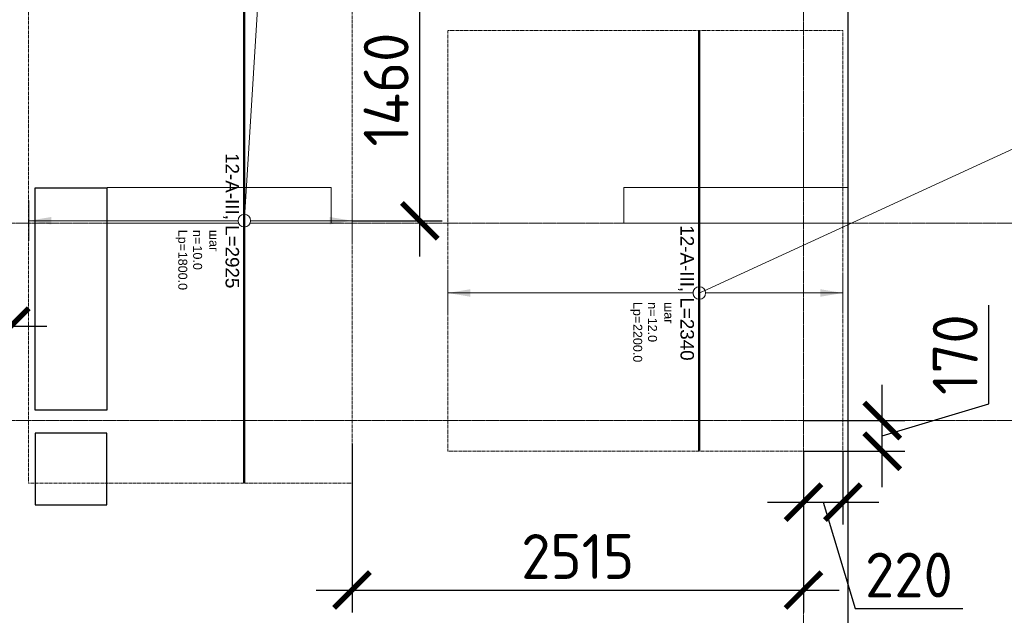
# Model space of a CAD drawing. Header units: millimetres. Extents: x -42044588 to 856694, y -806701 to 941911.
# Tile 690 of 1056: x 147711 to 153196, y -275893 to -272572. Entities that reach past the tile are written whole.
import ezdxf
from ezdxf import colors
from ezdxf.entities.mleader import LeaderData, LeaderLine
from ezdxf.enums import TextEntityAlignment as Align
from ezdxf.math import Vec2, Vec3

# ---------------------------------------------------------------- set-up
doc = ezdxf.new("R2010")
doc.units = ezdxf.units.MM
doc.set_wipeout_variables(frame=1)
for name, pattern in [('01 Штриховая _4 мм_', [6, 3.5, -2.5]), ('______5', [1100, 800, -100, 100, -100]), ('DASHED', [7, 5, -2, 0]), ('GOST2.303 4', [7, 5, -2, 0]), ('осевая', [50.8, 31.75, -6.35, 6.35, -6.35])]:
    doc.linetypes.add(name, pattern=pattern)
doc.layers.add('0 @ 100', color=7, linetype='Continuous')
for name, color, linetype, lineweight in [('907Сл Осевые', 1, 'Continuous', 0), ('АрмСтер', 2, 'Continuous', 50), ('контур распр. стерхней', 2, 'GOST2.303 4', 20), ('Оси', 40, '______5', 18), ('Перекрытие ж_бетон', 1, 'Continuous', 30), ('подоснова', 151, 'Continuous', 5), ('РАЗМЕРЫ', 1, 'Continuous', 9), ('СТЕНЫ', 3, 'Continuous', 30)]:
    doc.layers.add(name, color=color, linetype=linetype, lineweight=lineweight)
doc.layers.add('АрмСтер_атрибуты', color=2, linetype='Continuous', lineweight=0, plot=False)
doc.layers.add('Колонна_ бетон', color=7, linetype='Continuous', lineweight=50, true_color=0xb4b496)
doc.styles.add('GOST-2.304_Type-B', font='GOST_Common.ttf')
doc.styles.get("Standard").update_dxf_attribs({"font": 'arial.ttf'})
doc.styles.add('Аннотативный', font='arial.ttf')
doc.styles.add('ГОСТ', font='GOST_Common.ttf')
doc.dimstyles.new('СПДС', dxfattribs={"dimscale": 100, "dimtxt": 2.5, "dimasz": 2, "dimexe": 1.25, "dimexo": 0, "dimtad": 1, "dimdec": 0, "dimrnd": 5, "dimtxsty": 'GOST-2.304_Type-B', "dimblk": 'ARCHTICK', "dimcen": 2.5, "dimdle": 2, "dimclrd": 1, "dimclre": 1, "dimclrt": 1, "dimadec": 0, "dimazin": 2, "dimtfac": 0.75, "dimtdec": 0, "dimtmove": 1, "dimatfit": 3, "dimfxl": 0, "dimtolj": 1, "dimarcsym": 0})

# ---------------------------------------------------------------- blocks, each defined once
blk = doc.blocks.new('оси блок 2')
at = {"layer": 'Оси', "color": 16, "linetype": 'осевая', "lineweight": 0, "ltscale": 0.25, "transparency": 33554687}
for p, q in [((-38904.7, -322543), (-38904.7, -347914.1)), ((-89822.3, -332401.3), (-37238.5, -332401.3)), ((-89822.3, -333501.3), (-37238.5, -333501.3))]:
    blk.add_line(p, q, dxfattribs=at)
blk = doc.blocks.new('подложка стн 1-го этажа')
at = {"layer": 'Колонна_ бетон', "color": 252, "linetype": 'DASHED', "lineweight": 0, "ltscale": 0.5, "true_color": 0x939598, "transparency": 33554687}
for p, q in [((50963.8, 20211.8, -200), (50963.8, 20011.8, -200)), ((50963.8, 20211.8, -200), (50963.8, 20211.8, -200)), ((52213.8, 20211.8, -200), (50963.8, 20211.8, -200)), ((52213.8, 20211.8, -200), (52213.8, 20011.8, -200)), ((52213.8, 20211.8, -200), (52213.8, 20211.8, -200)), ((50963.8, 20011.8, -200), (50963.8, 20011.8, -200)), ((50963.8, 20011.8, -200), (52213.8, 20011.8, -200)), ((52213.8, 20011.8, -200), (52213.8, 20011.8, -200))]:
    blk.add_line(p, q, dxfattribs=at)
at = {"layer": 'Колонна_ бетон', "color": 252, "linetype": 'DASHED', "lineweight": 0, "ltscale": 0.5, "true_color": 0x939598, "transparency": 33554687, "elevation": -560}
blk.add_lwpolyline([(55093.9, 20211.8), (53843.9, 20211.8), (53843.9, 20011.8), (55093.9, 20011.8)], close=True, dxfattribs=at)
at = {"layer": 'СТЕНЫ', "color": 252, "linetype": 'DASHED', "lineweight": 0, "ltscale": 0.5, "true_color": 0x939598, "transparency": 33554687}
for p, q in [((53843.8, 20211.8, -200), (54843.8, 20211.8, -200)), ((53843.8, 20011.8, -200), (53843.8, 20211.8, -200)), ((53843.8, 20211.8, -200), (53843.8, 20211.8, -200)), ((54843.8, 20211.8, -200), (54843.8, 20211.8, -200)), ((53843.8, 20011.8, -200), (53843.8, 20011.8, -200)), ((53843.8, 20011.8, -200), (54843.8, 20011.8, -200)), ((54843.8, 20011.8, -200), (54843.8, 20011.8, -200))]:
    blk.add_line(p, q, dxfattribs=at)
blk = doc.blocks.new('отв +6900')
at = {"layer": 'Перекрытие ж_бетон', "color": 1}
blk.add_lwpolyline([(-223340.7, -174120.9), (-222940.7, -174120.9), (-222940.7, -175360.9), (-223340.7, -175360.9)], close=True, dxfattribs=at)
at = {"layer": 'РАЗМЕРЫ', "color": 1, "lineweight": 30}
blk.add_lwpolyline([(-222941, -175489.2), (-223340.7, -175489.2), (-223340.7, -175889.2), (-222941, -175889.2)], close=True, dxfattribs=at)
blk = doc.blocks.new('_None')
blk = doc.blocks.new('*U4870')
at = {"layer": 'РАЗМЕРЫ'}
for p, q in [((112.5, 800), (-112.5, 800)), ((112.5, -1400), (-112.5, -1400))]:
    blk.add_line(p, q, dxfattribs=at)
at = {"layer": 'РАЗМЕРЫ', "ltscale": 15}
blk.add_line((0, -1400), (0, 800), dxfattribs=at)
at = {"layer": 'РАЗМЕРЫ'}
for points in [[(0, 800), (20.9, 674.8), (-20.9, 674.8)], [(0, -1400), (20.9, -1274.8), (-20.9, -1274.8)]]:
    blk.add_solid(points, dxfattribs=at)
at = {"layer": 'АрмСтер_атрибуты', "color": 215, "ltscale": 15, "style": 'Аннотативный'}
for s, p in [('шаг', (51.4, -194.2)), ('n=', (51.4, -285.1)), ('Lр=', (50.2, -367.8))]:
    blk.add_text(s, height=50, dxfattribs=at).set_placement(p)
at = {"layer": 'АрмСтер_атрибуты', "style": 'Аннотативный', "flags": 8}
blk.add_attdef('ПОЗ', (110, 29.6), '', height=75, dxfattribs=at)
at = {"layer": 'АрмСтер_атрибуты', "color": 215, "style": 'Аннотативный'}
for tag, p, flags in [('ШАГ', (190.9, -194.2), 10), ('КОЛ', (138, -285.1), 8), ('ШИРИНА', (172.9, -367.8), 8)]:
    blk.add_attdef(tag, p, '', height=50, dxfattribs=dict(at, flags=flags))
at = {"layer": 'АрмСтер_атрибуты', "flags": 9}
for tag, p in [('МАССА', (-1033.5, -410.5)), ('ОБОЗНАЧЕНИЕ', (-1033.5, -524.4))]:
    blk.add_attdef(tag, p, '', height=75, dxfattribs=at)
at = {"linetype": 'Continuous', "lineweight": 0}
blk.add_wipeout([(35, 0), (28.3, 20.6), (10.8, 33.3), (-10.8, 33.3), (-28.3, 20.6), (-35, 0), (-28.3, -20.6), (-10.8, -33.3), (10.8, -33.3), (28.3, -20.6)], dxfattribs=at)
at = {"color": 0, "linetype": 'ByBlock', "lineweight": -2, "ltscale": 100}
blk.add_line((-1462.5, 0), (877.5, 0), dxfattribs=at)
at = {"layer": 'РАЗМЕРЫ'}
blk.add_circle((0, 0), 35, dxfattribs=at)
at = {"layer": 'АрмСтер_атрибуты', "style": 'Аннотативный', "flags": 8}
blk.add_attdef('НАИМЕНОВАНИЕ', text='', height=75, dxfattribs=at).set_placement((0, -29.3), align=Align.TOP_CENTER)
blk = doc.blocks.new('*U4864')
at = {"layer": 'РАЗМЕРЫ'}
for p, q in [((112.5, 600), (-112.5, 600)), ((112.5, -1200), (-112.5, -1200))]:
    blk.add_line(p, q, dxfattribs=at)
at = {"layer": 'РАЗМЕРЫ', "ltscale": 15}
blk.add_line((0, -1200), (0, 600), dxfattribs=at)
at = {"layer": 'РАЗМЕРЫ'}
for points in [[(0, 600), (20.9, 474.8), (-20.9, 474.8)], [(0, -1200), (20.9, -1074.8), (-20.9, -1074.8)]]:
    blk.add_solid(points, dxfattribs=at)
at = {"layer": 'АрмСтер_атрибуты', "color": 215, "ltscale": 15, "style": 'Аннотативный'}
for s, p in [('шаг', (51.4, -194.2)), ('n=', (51.4, -285.1)), ('Lр=', (50.2, -367.8))]:
    blk.add_text(s, height=50, dxfattribs=at).set_placement(p)
at = {"layer": 'АрмСтер_атрибуты', "style": 'Аннотативный', "flags": 8}
blk.add_attdef('ПОЗ', (110, 29.6), '', height=75, dxfattribs=at)
at = {"layer": 'АрмСтер_атрибуты', "color": 215, "style": 'Аннотативный'}
for tag, p, flags in [('ШАГ', (190.9, -194.2), 10), ('КОЛ', (138, -285.1), 8), ('ШИРИНА', (172.9, -367.8), 8)]:
    blk.add_attdef(tag, p, '', height=50, dxfattribs=dict(at, flags=flags))
at = {"layer": 'АрмСтер_атрибуты', "flags": 9}
for tag, p in [('МАССА', (-1033.5, -610.5)), ('ОБОЗНАЧЕНИЕ', (-1033.5, -724.4))]:
    blk.add_attdef(tag, p, '', height=75, dxfattribs=at)
at = {"linetype": 'Continuous', "lineweight": 0}
blk.add_wipeout([(35, 0), (28.3, 20.6), (10.8, 33.3), (-10.8, 33.3), (-28.3, 20.6), (-35, 0), (-28.3, -20.6), (-10.8, -33.3), (10.8, -33.3), (28.3, -20.6)], dxfattribs=at)
at = {"color": 0, "linetype": 'ByBlock', "lineweight": -2, "ltscale": 100}
blk.add_line((-1462.5, 0), (1462.5, 0), dxfattribs=at)
at = {"layer": 'РАЗМЕРЫ'}
blk.add_circle((0, 0), 35, dxfattribs=at)
at = {"layer": 'АрмСтер_атрибуты', "style": 'Аннотативный', "flags": 8}
blk.add_attdef('НАИМЕНОВАНИЕ', text='', height=75, dxfattribs=at).set_placement((0, -29.3), align=Align.TOP_CENTER)
blk = doc.blocks.new('_ArchTick')
at = {"color": 0, "linetype": 'ByBlock', "const_width": 0.15}
blk.add_lwpolyline([(-0.5, -0.5), (0.5, 0.5)], dxfattribs=at)
blk = doc.blocks.new('*D5729')
at = {"layer": '907Сл Осевые', "color": 1, "lineweight": -2, "transparency": 16777216}
for p, q in [((149939.8, -273893.1), (149939.8, -272030.6)), ((149562, -272230.6), (150064.8, -272230.6)), ((149562, -273693.1), (150064.8, -273693.1))]:
    blk.add_line(p, q, dxfattribs=at)
at = {"layer": 'DEFPOINTS', "color": 0, "transparency": 16777216}
for p in [(149562, -272230.6), (149939.8, -272230.6), (149562, -273693.1)]:
    blk.add_point(p, dxfattribs=at)
at = {"layer": '907Сл Осевые', "color": 1, "lineweight": -2, "transparency": 16777216, "xscale": 200, "yscale": 200, "zscale": 200}
for p, rotation in [((149939.8, -272230.6), 90), ((149939.8, -273693.1), 270)]:
    blk.add_blockref('_ArchTick', p, dxfattribs=dict(at, rotation=rotation))
at = {"layer": '907Сл Осевые', "color": 1, "lineweight": 0, "transparency": 16777216, "insert": (149752.3, -272961.8), "char_height": 250, "attachment_point": 5, "rotation": 90, "style": 'GOST-2.304_Type-B'}
blk.add_mtext('\\A1;1460', dxfattribs=at)
blk = doc.blocks.new('*D5730')
at = {"layer": '907Сл Осевые', "color": 1, "lineweight": -2, "transparency": 16777216}
for p, q in [((145876.5, -274406), (145876.5, -274155.7)), ((147661.3, -274406), (147661.3, -274155.7)), ((145676.5, -274280.7), (147861.3, -274280.7))]:
    blk.add_line(p, q, dxfattribs=at)
at = {"layer": 'DEFPOINTS', "color": 0, "transparency": 16777216}
for p in [(147661.3, -274280.7), (145876.5, -274406), (147661.3, -274406)]:
    blk.add_point(p, dxfattribs=at)
at = {"layer": '907Сл Осевые', "color": 1, "lineweight": -2, "transparency": 16777216, "xscale": 200, "yscale": 200, "zscale": 200, "rotation": 180}
blk.add_blockref('_ArchTick', (145876.5, -274280.7), dxfattribs=at)
at = {"layer": '907Сл Осевые', "color": 1, "lineweight": -2, "transparency": 16777216, "xscale": 200, "yscale": 200, "zscale": 200}
blk.add_blockref('_ArchTick', (147661.3, -274280.7), dxfattribs=at)
at = {"layer": '907Сл Осевые', "color": 1, "lineweight": 0, "transparency": 16777216, "insert": (146768.9, -274093.2), "char_height": 250, "attachment_point": 5, "style": 'GOST-2.304_Type-B'}
blk.add_mtext('\\A1;1785', dxfattribs=at)
blk = doc.blocks.new('*D5731')
at = {"layer": '907Сл Осевые', "color": 1, "lineweight": -2, "transparency": 16777216}
for p, q in [((152076.5, -274977.8), (152076.5, -275386.9)), ((152296.1, -274977.8), (152296.1, -275386.9)), ((151876.5, -275261.9), (152496.1, -275261.9)), ((152186.3, -275261.9), (152364.4, -275855.7)), ((152364.4, -275855.7), (152964.4, -275855.7))]:
    blk.add_line(p, q, dxfattribs=at)
at = {"layer": 'DEFPOINTS', "color": 0, "transparency": 16777216}
for p in [(152076.5, -274977.8), (152296.1, -274977.8), (152296.1, -275261.9)]:
    blk.add_point(p, dxfattribs=at)
at = {"layer": '907Сл Осевые', "color": 1, "lineweight": -2, "transparency": 16777216, "xscale": 200, "yscale": 200, "zscale": 200, "rotation": 180}
blk.add_blockref('_ArchTick', (152076.5, -275261.9), dxfattribs=at)
at = {"layer": '907Сл Осевые', "color": 1, "lineweight": -2, "transparency": 16777216, "xscale": 200, "yscale": 200, "zscale": 200}
blk.add_blockref('_ArchTick', (152296.1, -275261.9), dxfattribs=at)
at = {"layer": '907Сл Осевые', "color": 1, "lineweight": 0, "transparency": 16777216, "insert": (152664.4, -275668.2), "char_height": 250, "attachment_point": 5, "style": 'GOST-2.304_Type-B'}
blk.add_mtext('\\A1;220', dxfattribs=at)
blk = doc.blocks.new('*D5732')
at = {"layer": '907Сл Осевые', "color": 1, "lineweight": -2, "transparency": 16777216}
for p, q in [((149562, -274937.4), (149562, -275877.2)), ((152076.5, -274977.8), (152076.5, -275877.2)), ((149362, -275752.2), (152276.5, -275752.2))]:
    blk.add_line(p, q, dxfattribs=at)
at = {"layer": 'DEFPOINTS', "color": 0, "transparency": 16777216}
for p in [(149562, -274937.4), (152076.5, -274977.8), (152076.5, -275752.2)]:
    blk.add_point(p, dxfattribs=at)
at = {"layer": '907Сл Осевые', "color": 1, "lineweight": -2, "transparency": 16777216, "xscale": 200, "yscale": 200, "zscale": 200, "rotation": 180}
blk.add_blockref('_ArchTick', (149562, -275752.2), dxfattribs=at)
at = {"layer": '907Сл Осевые', "color": 1, "lineweight": -2, "transparency": 16777216, "xscale": 200, "yscale": 200, "zscale": 200}
blk.add_blockref('_ArchTick', (152076.5, -275752.2), dxfattribs=at)
at = {"layer": '907Сл Осевые', "color": 1, "lineweight": 0, "transparency": 16777216, "insert": (150819.2, -275564.7), "char_height": 250, "attachment_point": 5, "style": 'GOST-2.304_Type-B'}
blk.add_mtext('\\A1;2515', dxfattribs=at)
blk = doc.blocks.new('*D5744')
at = {"layer": '907Сл Осевые', "color": 1, "lineweight": -2, "transparency": 16777216}
for p, q in [((153109.5, -274714.4), (153109.5, -274164.4)), ((152515.7, -275177.8), (152515.7, -274607.4)), ((152515.7, -274892.6), (153109.5, -274714.4)), ((152076.5, -274807.4), (152640.7, -274807.4)), ((152076.5, -274977.8), (152640.7, -274977.8))]:
    blk.add_line(p, q, dxfattribs=at)
at = {"layer": 'DEFPOINTS', "color": 0, "transparency": 16777216}
for p in [(152076.5, -274807.4), (152515.7, -274807.4), (152076.5, -274977.8)]:
    blk.add_point(p, dxfattribs=at)
at = {"layer": '907Сл Осевые', "color": 1, "lineweight": -2, "transparency": 16777216, "xscale": 200, "yscale": 200, "zscale": 200}
for p, rotation in [((152515.7, -274807.4), 90), ((152515.7, -274977.8), 270)]:
    blk.add_blockref('_ArchTick', p, dxfattribs=dict(at, rotation=rotation))
at = {"layer": '907Сл Осевые', "color": 1, "lineweight": 0, "transparency": 16777216, "insert": (152922, -274439.4), "char_height": 250, "attachment_point": 5, "rotation": 90, "style": 'GOST-2.304_Type-B'}
blk.add_mtext('\\A1;170', dxfattribs=at)

msp = doc.modelspace()

# ---------------------------------------------------------------- linework, layer by layer
at = {"layer": 'контур распр. стерхней', "linetype": '01 Штриховая _4 мм_'}
for points in [[(147759.271, -275155.55), (147759.271, -272230.544), (149561.952, -272230.553), (149561.952, -275155.55)], [(150095.992, -274977.755), (150095.992, -272633.198), (152296.106, -272633.207), (152296.106, -274977.764)]]:
    msp.add_lwpolyline(points, close=True, dxfattribs=at)
at = {"layer": 'Перекрытие ж_бетон'}
msp.add_lwpolyline([(149276.51, -284257.374), (152326.51, -284257.374), (152326.51, -267357.375), (142276.51, -267357.375), (142276.51, -267357.375), (138926.51, -267357.375), (138926.51, -267357.375), (137126.51, -267357.375)], dxfattribs=at)

# ---------------------------------------------------------------- block references
for name, p in [('подложка стн 1-го этажа', (97232.588, -293719.169, 560)), ('отв +6900', (371137.417, -99388.276, 200))]:
    msp.add_blockref(name, p)
at = {"layer": 'РАЗМЕРЫ'}
msp.add_blockref('оси блок 2', (190981.229, 58693.948), dxfattribs=at)

# ---------------------------------------------------------------- leaders
at = {"layer": 'подоснова', "color": 6, "ltscale": 0.3}
ml = msp.add_multileader_mtext('Standard', dxfattribs=at)
ml.set_content('7*(%%C14-35шт.)\\Pшаг 100', color=6, style='GOST-2.304_Type-B')
ml.set_leader_properties(color=256, linetype='ByLayer', lineweight=15)
ml.set_arrow_properties(name='NONE')
ml.build(insert=Vec2(0, 0))
ml.multileader.update_dxf_attribs({"text_left_attachment_type": 6, "text_right_attachment_type": 6, "dogleg_length": 0.1, "arrow_head_size": 18})
ctx = ml.context
ctx.base_point, ctx.char_height, ctx.arrow_head_size, ctx.landing_gap_size, ctx.plane_origin = Vec3(145903.618, -270475.669, 180), 250, 18, 20, Vec3(136621.921, -267651.316, 180)
ctx.left_attachment, ctx.right_attachment, ctx.text_align_type = 6, 6, 1
notes = []
notes.append((ctx, [(0, (1, 1, 0), (145903.518, -270475.669, 180), (1, 0), 0.1, [(0, [(144840.934, -273552.534, 180)], 0, [])])]))
ctx.mtext.insert, ctx.mtext.alignment, ctx.mtext.flow_direction = Vec3(146971.156, -270175.669, 180), 2, 5
ml = msp.add_multileader_mtext('Standard', dxfattribs=at)
ml.set_content('7*(%%C14-19шт.)\\Pшаг 100', color=6, style='GOST-2.304_Type-B')
ml.set_leader_properties(color=256, linetype='ByLayer', lineweight=15)
ml.set_arrow_properties(name='NONE')
ml.build(insert=Vec2(0, 0))
ml.multileader.update_dxf_attribs({"text_left_attachment_type": 6, "text_right_attachment_type": 6, "dogleg_length": 0.1, "arrow_head_size": 18})
ctx = ml.context
ctx.base_point, ctx.char_height, ctx.arrow_head_size, ctx.landing_gap_size, ctx.plane_origin = Vec3(149112.81, -271252.351, 180), 250, 18, 20, Vec3(139831.113, -267826.41, 180)
ctx.left_attachment, ctx.right_attachment, ctx.text_align_type = 6, 6, 1
notes.append((ctx, [(0, (1, 1, 0), (149112.71, -271252.351, 180), (1, 0), 0.1, [(0, [(148961.952, -273707.374, 180)], 0, [])])]))
ctx.mtext.insert, ctx.mtext.alignment, ctx.mtext.flow_direction = Vec3(150155.348, -270952.351, 180), 2, 5
for ctx, leaders in notes:
    for number, flags, end, landing, length, lines in leaders:
        leader = LeaderData()
        leader.index, (leader.has_last_leader_line, leader.has_dogleg_vector, leader.attachment_direction) = number, flags
        leader.last_leader_point, leader.dogleg_vector, leader.dogleg_length = Vec3(end), Vec3(landing), length
        for number, points, colour, breaks in lines:
            line = LeaderLine()
            line.index, line.vertices, line.color, line.breaks = number, Vec3.list(points), colors.encode_raw_color(colour), breaks
            leader.lines.append(line)
        ctx.leaders.append(leader)

# ---------------------------------------------------------------- next in the draw order: block references
at = {"layer": 'АрмСтер', "ltscale": 15}
ref = msp.add_blockref('*U4864', (148961.952, -273693.053), dxfattribs=dict(at, rotation=270))
ref.add_attrib('НАИМЕНОВАНИЕ', '12-A-III, L=2925', dxfattribs={"layer": 'АрмСтер_атрибуты', "height": 75, "rotation": 270, "style": 'Аннотативный', "flags": 8}).set_placement((148932.614, -273693.053), align=Align.TOP_CENTER)
ref.add_attrib('КОЛ', '10.0', (148676.827, -273831.102), dxfattribs={"layer": 'АрмСтер_атрибуты', "color": 215, "height": 50, "rotation": 270, "style": 'Аннотативный', "flags": 8})
ref.add_attrib('ШИРИНА', '1800.0', (148594.153, -273865.938), dxfattribs={"layer": 'АрмСтер_атрибуты', "color": 215, "height": 50, "rotation": 270, "style": 'Аннотативный', "flags": 8})
ref = msp.add_blockref('*U4870', (151496.106, -274095.707), dxfattribs=dict(at, rotation=270))
ref.add_attrib('НАИМЕНОВАНИЕ', '12-A-III, L=2340', dxfattribs={"layer": 'АрмСтер_атрибуты', "height": 75, "rotation": 270, "style": 'Аннотативный', "flags": 8}).set_placement((151466.767, -274095.707), align=Align.TOP_CENTER)
ref.add_attrib('КОЛ', '12.0', (151210.981, -274233.756), dxfattribs={"layer": 'АрмСтер_атрибуты', "color": 215, "height": 50, "rotation": 270, "style": 'Аннотативный', "flags": 8})
ref.add_attrib('ШИРИНА', '2200.0', (151128.307, -274268.592), dxfattribs={"layer": 'АрмСтер_атрибуты', "color": 215, "height": 50, "rotation": 270, "style": 'Аннотативный', "flags": 8})

# ---------------------------------------------------------------- next in the draw order: texts
at = {"layer": '0 @ 100', "char_height": 300, "width": 18500, "attachment_point": 1, "style": 'ГОСТ'}
for s, insert in [('\\pi-900,l900,t900;{\\C7;1.^IАрмирование монолитной плиты  состоит из основного армирования ∅10 А500С с шагом  200х200мм  в нижней зоне, основного армирования ∅10 А500С с шагом  200х200мм  в  верхней зоне и дополнительного армирования, указанного на схемах армирования.\\P2.^IАрмирование плиты предусмотрено отдельными  стержнями заводской длины по осям Х и Y. При недостатке заводской длины стержней для армирования плиты, стыки стержней осуществлять внахлестку без  сварки. Стыки арматуры внахлестку должны располагаться вразбежку (через шаг). См. деталь стыковки арматуры.\\P3.^IВерхнюю и нижнюю арматуру вязать вязальной проволокой через пересечение.  Стержни основной и дополнительной арматуры укладывать в соответствии с сечениями .\\P4.^IПо периметру плиты и у отверстий  у концов основной арматуры устанавливать П-образные элементы Ск1.\\P5.^IПозиции со знаком "*" укладываются с шагом 100 мм\\P6.^IДля фиксации в проектном положении стержней верхней сетки устанавливать фиксаторы Ф1 с шагом 600х600мм.\\P7.^IДиаметр оправки стержня при d<20мм - 5d, при d≥20мм - 8d\\P8.^IКаркасы поперечного армирования устанавливаются до начала устройство верхней сетки армирования.\\P9.^IОбрамления отверстий см. лист 8. В местах расположения отверстий осуществить прерывания основной и дополнительной сеток арматуры. Отверстия обрамляются двумя стержнями арматуры, расход стали на обрамление учтен на листе 25.\\P10.^IПроемы размерами до 300х300 допускается выполнять по месту методом алмазного бурения.\\P11.^IСечения 3-3;4-4;5-5 см. лист 8.}', (-39552.237, -237043.75)), ('\\pi-900,l900,t900;{\\C7;1.^IАрмирование монолитной плиты  состоит из основного армирования ∅10 А500С с шагом  200х200мм  в нижней зоне, основного армирования ∅10 А500С с шагом  200х200мм  в  верхней зоне и дополнительного армирования, указанного на схемах армирования.\\P2.^IАрмирование плиты предусмотрено отдельными  стержнями заводской длины по осям Х и Y. При недостатке заводской длины стержней для армирования плиты, стыки стержней осуществлять внахлестку без  сварки. Стыки арматуры внахлестку должны располагаться вразбежку (через шаг). См. деталь стыковки арматуры.\\P3.^IВерхнюю и нижнюю арматуру вязать вязальной проволокой через пересечение.  Стержни основной и дополнительной арматуры укладывать в соответствии с сечениями .\\P4.^IПо периметру плиты и у отверстий  у концов основной арматуры устанавливать П-образные элементы Ск1.\\P5.^IПозиции со знаком "*" укладываются с шагом 100 мм\\P6.^IДля фиксации в проектном положении стержней верхней сетки устанавливать фиксаторы Ф1 с шагом 600х600мм.\\P7.^IДиаметр оправки стержня при d<20мм - 5d, при d≥20мм - 8d\\P8.^IКаркасы поперечного армирования устанавливаются до начала устройство верхней сетки армирования.\\P9.^IОбрамления отверстий см. лист 8. В местах расположения отверстий осуществить прерывания основной и дополнительной сеток арматуры. Отверстия обрамляются двумя стержнями арматуры, расход стали на обрамление учтен на листе 25.\\P10.^IПроемы размерами до 300х300 допускается выполнять по месту методом алмазного бурения.}', (67549.049, -238408.446))]:
    msp.add_mtext(s, dxfattribs=dict(at, insert=insert))

# ---------------------------------------------------------------- next in the draw order: dimensions: what is measured, and where the dimension line sits
at = {"layer": '907Сл Осевые', "lineweight": 0}
for base, p1, p2, picture, middle in [((149939.756709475, -272230.553280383), (149561.952407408, -273693.053280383), (149561.952407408, -272230.553280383), '*D5729', (149752.256709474, -272961.803280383)), ((152515.702, -274807.374), (152076.51, -274977.763), (152076.51, -274807.374), '*D5744', (152921.952, -274651.944))]:
    dim = msp.add_linear_dim(base=base, p1=p1, p2=p2, angle=90, dimstyle='СПДС', dxfattribs=at)
    dim.commit()
    dim.dimension.update_dxf_attribs({"geometry": picture, "text_midpoint": middle})
for base, p1, p2, picture, middle in [((147661.313, -274280.681), (145876.51, -274405.997), (147661.313, -274405.997), '*D5730', (146768.912, -274093.181)), ((152076.51, -275752.172), (149561.952, -274937.398), (152076.51, -274977.763), '*D5732', (150819.231, -275564.672)), ((152296.106, -275261.925), (152076.51, -274977.763), (152296.106, -274977.764), '*D5731', (152426.933, -275668.175))]:
    dim = msp.add_linear_dim(base=base, p1=p1, p2=p2, dimstyle='СПДС', dxfattribs=at)
    dim.commit()
    dim.dimension.update_dxf_attribs({"geometry": picture, "text_midpoint": middle})

# ---------------------------------------------------------------- next in the draw order: leaders
at = {"layer": 'подоснова', "color": 6, "ltscale": 0.3}
ml = msp.add_multileader_mtext('Standard', dxfattribs=at)
ml.set_content('6*(%%C14-23шт.)\\Pшаг 100', color=6, style='GOST-2.304_Type-B')
ml.set_leader_properties(color=256, linetype='ByLayer', lineweight=15)
ml.set_arrow_properties(name='NONE')
ml.build(insert=Vec2(0, 0))
ml.multileader.update_dxf_attribs({"text_left_attachment_type": 6, "text_right_attachment_type": 6, "dogleg_length": 0.1, "arrow_head_size": 18})
ctx = ml.context
ctx.base_point, ctx.char_height, ctx.arrow_head_size, ctx.landing_gap_size, ctx.plane_origin = Vec3(153379.88, -273230.408, 180), 250, 18, 20, Vec3(144098.184, -269804.466, 180)
ctx.left_attachment, ctx.right_attachment, ctx.text_align_type = 6, 6, 1
notes = []
notes.append((ctx, [(0, (1, 1, 0), (153379.78, -273230.408, 180), (1, 0), 0.1, [(0, [(151495.027, -274096.574, 180)], 0, [])])]))
ctx.mtext.insert, ctx.mtext.alignment, ctx.mtext.flow_direction = Vec3(154447.987, -272930.408, 180), 2, 5
for ctx, leaders in notes:
    for number, flags, end, landing, length, lines in leaders:
        leader = LeaderData()
        leader.index, (leader.has_last_leader_line, leader.has_dogleg_vector, leader.attachment_direction) = number, flags
        leader.last_leader_point, leader.dogleg_vector, leader.dogleg_length = Vec3(end), Vec3(landing), length
        for number, points, colour, breaks in lines:
            line = LeaderLine()
            line.index, line.vertices, line.color, line.breaks = number, Vec3.list(points), colors.encode_raw_color(colour), breaks
            leader.lines.append(line)
        ctx.leaders.append(leader)

doc.saveas('drawing.dxf')
